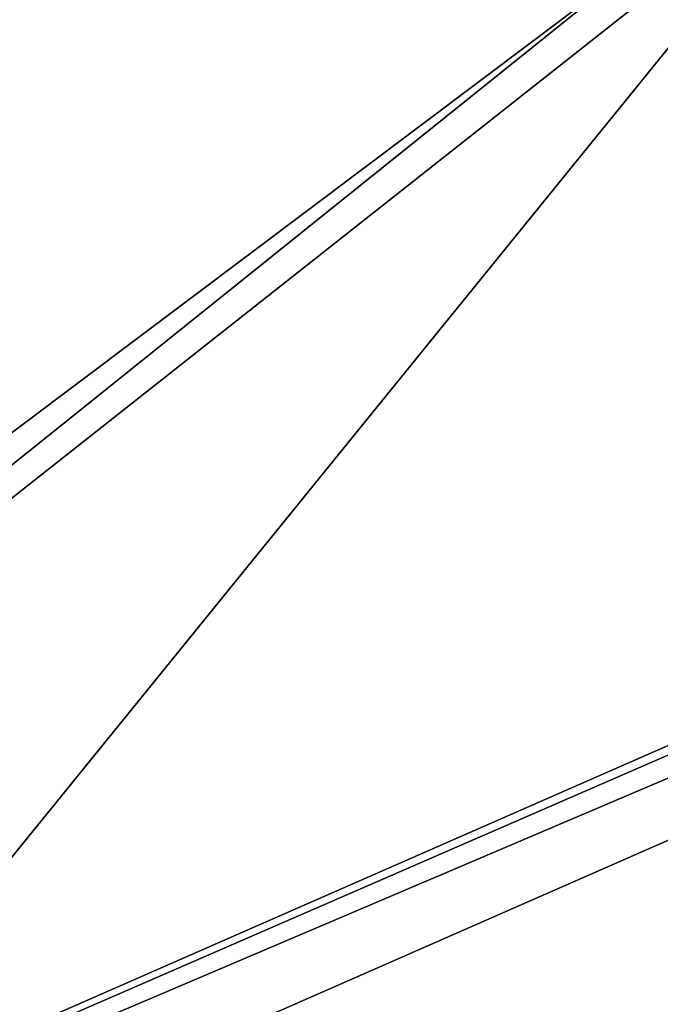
# Model space of a CAD drawing. Extents: x -200 to 200, y -703 to 625.
# Tile 557 of 656: x -105.823 to -105.136, y 546.972 to 548.029. Entities that reach past the tile are written whole.
import ezdxf

# ---------------------------------------------------------------- set-up
doc = ezdxf.new("R2010")
doc.units = 0
doc.header["$LTSCALE"] = 159.143519
for name, color, linetype in [('1696', 7, 'CONTINUOUS'), ('1705', 7, 'CONTINUOUS'), ('740', 7, 'CONTINUOUS'), ('821', 7, 'CONTINUOUS'), ('822', 7, 'CONTINUOUS'), ('823', 7, 'CONTINUOUS'), ('841', 7, 'CONTINUOUS')]:
    doc.layers.add(name, color=color, linetype=linetype)

msp = doc.modelspace()

# ---------------------------------------------------------------- linework, layer by layer
at = {"layer": '1696', "color": 7, "linetype": 'CONTINUOUS'}
for points in [[(-100, 549.5, 68.55), (-107.8914, 546.037, 68.55), (-100, 549.4707, 68.6207), (-100, 549.5, 68.55)], [(-107.8914, 546.037, 68.55), (-100, 549.4, 68.65), (-100, 549.4707, 68.6207), (-107.8914, 546.037, 68.55)], [(-107.8221, 545.9647, 68.65), (-100, 549.4, 68.65), (-107.8914, 546.037, 68.55), (-107.8221, 545.9647, 68.65)]]:
    msp.add_3dface(points, dxfattribs=at)
at = {"layer": '1705', "color": 7, "linetype": 'CONTINUOUS'}
msp.add_3dface([(-100, 547.8583, 68.65), (-107.8925, 543.8342, 68.65), (-100, 546.6336, 68.625), (-100, 547.8583, 68.65)], dxfattribs=at)
at = {"layer": '740', "color": 7, "linetype": 'CONTINUOUS'}
for points in [[(160, 543.5344, 8.8992), (160, 550, 11), (-160, 543.5344, 8.8992), (160, 543.5344, 8.8992)], [(-160, 550, -11), (160, 543.5344, -8.8992), (-160, 543.5344, -8.8992), (-160, 550, -11)], [(160, 550, 11), (-160, 550, 11), (-160, 543.5344, 8.8992), (160, 550, 11)], [(160, 550, -11), (160, 543.5344, -8.8992), (-160, 550, -11), (160, 550, -11)]]:
    msp.add_3dface(points, dxfattribs=at)
at = {"layer": '821', "color": 7, "linetype": 'CONTINUOUS'}
for points in [[(-100, 549.4, 68.65), (-107.8221, 545.9647, 68.65), (-100, 547.8583, 68.65), (-100, 549.4, 68.65)], [(-100, 547.8583, 68.65), (-107.8221, 545.9647, 68.65), (-107.8925, 543.8342, 68.65), (-100, 547.8583, 68.65)]]:
    msp.add_3dface(points, dxfattribs=at)
at = {"layer": '822', "color": 7, "linetype": 'CONTINUOUS'}
msp.add_3dface([(-107.8012, 544.7015, 15.65), (-100, 548.5, 15.65), (-100, 545.6, 15.65), (-107.8012, 544.7015, 15.65)], dxfattribs=at)
at = {"layer": '823', "color": 7, "linetype": 'CONTINUOUS'}
for points in [[(-107.8914, 546.037, 68.55), (-100, 549.5, 68.55), (-105.1491, 548.0987, 51.65), (-107.8914, 546.037, 68.55)], [(-104.9632, 548.2013, 16.65), (-108.5348, 545.381, 16.65), (-105.1491, 548.0987, 30.15), (-104.9632, 548.2013, 16.65)], [(-105.1491, 548.0987, 30.15), (-108.5348, 545.381, 16.65), (-105.1491, 548.0987, 51.65), (-105.1491, 548.0987, 30.15)], [(-108.5348, 545.381, 16.65), (-107.8914, 546.037, 68.55), (-105.1491, 548.0987, 51.65), (-108.5348, 545.381, 16.65)]]:
    msp.add_3dface(points, dxfattribs=at)
at = {"layer": '841', "color": 7, "linetype": 'CONTINUOUS'}
for points in [[(-107.8012, 544.7015, 15.65), (-104.9632, 548.2013, 16.65), (-100, 549.5, 16.65), (-107.8012, 544.7015, 15.65)], [(-107.8012, 544.7015, 15.65), (-100, 549.5, 16.65), (-100, 549.2071, 15.9429), (-107.8012, 544.7015, 15.65)], [(-100, 548.5, 15.65), (-107.8012, 544.7015, 15.65), (-100, 549.2071, 15.9429), (-100, 548.5, 15.65)], [(-107.8012, 544.7015, 15.65), (-108.5348, 545.381, 16.65), (-104.9632, 548.2013, 16.65), (-107.8012, 544.7015, 15.65)]]:
    msp.add_3dface(points, dxfattribs=at)

doc.saveas('drawing.dxf')
